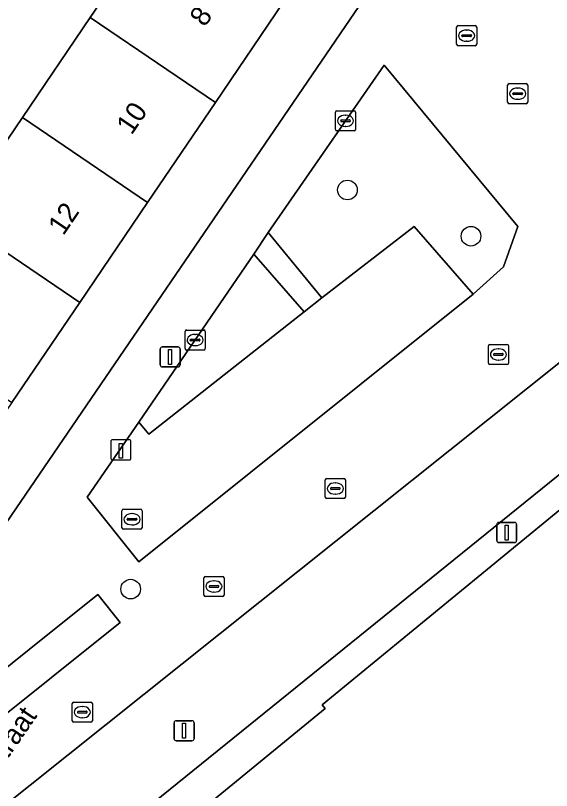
# Model space of a CAD drawing. Extents: x 161881 to 162523, y 381678 to 382381.
# Drawn here: x 162151.2 to 162177.88, y 382026.52 to 382065.1 of the extents above; entities that cross this region are included whole.
import ezdxf

# ---------------------------------------------------------------- set-up
doc = ezdxf.new("R2010")
doc.units = 0
for name, color, linetype in [('IMGEO_Boom', 7, 'Continuous'), ('IMGEO_Erf', 7, 'Continuous'), ('IMGEO_Groenvoorziening', 7, 'Continuous'), ('IMGEO_Kolk', 7, 'Continuous'), ('IMGEO_Laadpaal', 7, 'Continuous'), ('IMGEO_Lichtmast', 7, 'Continuous'), ('IMGEO_Openbare_ruimte_label', 7, 'Continuous'), ('IMGEO_Pand', 7, 'Continuous'), ('IMGEO_Pand_nummerreeks', 7, 'Continuous'), ('IMGEO_Parkeervlak_open', 7, 'Continuous'), ('IMGEO_Rijbaan_lokaal_open', 7, 'Continuous'), ('IMGEO_Rioolput', 7, 'Continuous'), ('IMGEO_Voetpad_open', 7, 'Continuous'), ('IMGEO_Woonerf_open', 7, 'Continuous')]:
    doc.layers.add(name, color=color, linetype=linetype)

msp = doc.modelspace()

# ---------------------------------------------------------------- linework, layer by layer
at = {"layer": 'IMGEO_Boom'}
for centre in [(162167.72, 382056.412), (162173.869, 382054.111), (162156.933, 382036.541)]:
    msp.add_circle(centre, 0.489, dxfattribs=at)
at = {"layer": 'IMGEO_Erf'}
msp.add_lwpolyline([(162148.172, 382055.04), (162151.548, 382060.014), (162154.923, 382064.989), (162158.299, 382069.964), (162155.829, 382071.641), (162159.114, 382076.482), (162161.585, 382074.806), (162161.675, 382074.938), (162165.05, 382079.913), (162168.507, 382085.007), (162160.894, 382090.174)], dxfattribs=at)
msp.add_lwpolyline([(162177.425, 382078.945), (162174.733, 382080.783), (162171.275, 382075.687), (162167.899, 382070.712), (162164.524, 382065.738), (162161.148, 382060.763), (162157.773, 382055.788), (162154.397, 382050.814), (162151.021, 382045.838), (162147.645, 382040.864), (162144.269, 382035.889), (162140.894, 382030.914), (162137.433, 382025.814), (162139.84, 382024.123), (162139.862, 382024.142), (162145.138, 382031.653)], close=True, dxfattribs=at)
at = {"layer": 'IMGEO_Groenvoorziening'}
for points in [[(162169.556, 382062.632), (162163.783, 382054.298), (162166.44, 382051.036), (162171.047, 382054.587), (162173.974, 382051.224), (162175.488, 382052.586), (162176.205, 382054.593)], [(162157.833, 382044.259), (162165.562, 382050.347), (162163.07, 382053.212), (162157.335, 382044.858)]]:
    msp.add_lwpolyline(points, close=True, dxfattribs=at)
at = {"layer": 'IMGEO_Kolk'}
for p, q in [((162167.125, 382059.428), (162167.125, 382060.28)), ((162167.2, 382060.354), (162168.052, 382060.354)), ((162168.126, 382060.28), (162168.126, 382059.428)), ((162167.427, 382059.897), (162167.825, 382059.897)), ((162167.613, 382060.134), (162167.638, 382060.134)), ((162167.384, 382059.848), (162167.384, 382059.86)), ((162167.822, 382059.811), (162167.424, 382059.811)), ((162167.636, 382059.574), (162167.611, 382059.574)), ((162167.868, 382059.86), (162167.868, 382059.848)), ((162168.052, 382059.354), (162167.2, 382059.354)), ((162159.641, 382048.515), (162159.641, 382049.367)), ((162159.716, 382049.441), (162160.568, 382049.441)), ((162160.129, 382049.221), (162160.154, 382049.221)), ((162160.642, 382049.367), (162160.642, 382048.515)), ((162159.9, 382048.935), (162159.9, 382048.947)), ((162160.338, 382048.898), (162159.94, 382048.898)), ((162159.943, 382048.984), (162160.341, 382048.984)), ((162160.384, 382048.947), (162160.384, 382048.935)), ((162174.808, 382048.722), (162175.66, 382048.722)), ((162160.568, 382048.441), (162159.716, 382048.441)), ((162160.152, 382048.661), (162160.127, 382048.661)), ((162174.733, 382047.796), (162174.733, 382048.648)), ((162175.221, 382048.502), (162175.246, 382048.502)), ((162175.734, 382048.648), (162175.734, 382047.796)), ((162174.992, 382048.216), (162174.992, 382048.228)), ((162175.43, 382048.179), (162175.032, 382048.179)), ((162175.035, 382048.265), (162175.433, 382048.265)), ((162175.244, 382047.942), (162175.219, 382047.942)), ((162175.476, 382048.228), (162175.476, 382048.216)), ((162175.66, 382047.722), (162174.808, 382047.722)), ((162166.619, 382041.124), (162166.619, 382041.976)), ((162166.694, 382042.05), (162167.546, 382042.05)), ((162167.107, 382041.83), (162167.132, 382041.83)), ((162167.62, 382041.976), (162167.62, 382041.124)), ((162166.878, 382041.544), (162166.878, 382041.556)), ((162167.316, 382041.507), (162166.918, 382041.507)), ((162166.921, 382041.593), (162167.319, 382041.593)), ((162167.362, 382041.556), (162167.362, 382041.544)), ((162167.546, 382041.05), (162166.694, 382041.05)), ((162167.13, 382041.27), (162167.105, 382041.27)), ((162160.653, 382037.174), (162161.505, 382037.174)), ((162160.578, 382036.248), (162160.578, 382037.1)), ((162161.066, 382036.954), (162161.091, 382036.954)), ((162161.579, 382037.1), (162161.579, 382036.248)), ((162160.837, 382036.668), (162160.837, 382036.68)), ((162161.275, 382036.631), (162160.877, 382036.631)), ((162160.88, 382036.717), (162161.278, 382036.717)), ((162161.089, 382036.394), (162161.064, 382036.394)), ((162161.321, 382036.68), (162161.321, 382036.668)), ((162161.505, 382036.174), (162160.653, 382036.174)), ((162154.026, 382029.992), (162154.026, 382030.844)), ((162154.101, 382030.918), (162154.953, 382030.918)), ((162154.514, 382030.698), (162154.539, 382030.698)), ((162155.027, 382030.844), (162155.027, 382029.992)), ((162154.285, 382030.412), (162154.285, 382030.424)), ((162154.723, 382030.375), (162154.325, 382030.375)), ((162154.328, 382030.461), (162154.726, 382030.461)), ((162154.769, 382030.424), (162154.769, 382030.412)), ((162154.953, 382029.918), (162154.101, 382029.918)), ((162154.537, 382030.138), (162154.512, 382030.138))]:
    msp.add_line(p, q, dxfattribs=at)
for points in [[(162167.125, 382059.428), (162167.125, 382060.28)], [(162167.2, 382060.354), (162168.052, 382060.354)], [(162168.126, 382060.28), (162168.126, 382059.428)], [(162168.052, 382059.354), (162167.2, 382059.354)], [(162159.641, 382048.515), (162159.641, 382049.367)], [(162159.716, 382049.441), (162160.568, 382049.441)], [(162160.642, 382049.367), (162160.642, 382048.515)], [(162174.808, 382048.722), (162175.66, 382048.722)], [(162160.568, 382048.441), (162159.716, 382048.441)], [(162174.733, 382047.796), (162174.733, 382048.648)], [(162175.734, 382048.648), (162175.734, 382047.796)], [(162175.66, 382047.722), (162174.808, 382047.722)], [(162166.619, 382041.124), (162166.619, 382041.976)], [(162166.694, 382042.05), (162167.546, 382042.05)], [(162167.62, 382041.976), (162167.62, 382041.124)], [(162167.546, 382041.05), (162166.694, 382041.05)], [(162160.653, 382037.174), (162161.505, 382037.174)], [(162160.578, 382036.248), (162160.578, 382037.1)], [(162161.579, 382037.1), (162161.579, 382036.248)], [(162161.505, 382036.174), (162160.653, 382036.174)], [(162154.026, 382029.992), (162154.026, 382030.844)], [(162154.101, 382030.918), (162154.953, 382030.918)], [(162155.027, 382030.844), (162155.027, 382029.992)], [(162154.953, 382029.918), (162154.101, 382029.918)]]:
    msp.add_lwpolyline(points, dxfattribs=at)
for centre, radius, start, end in [((162167.202, 382060.278), 0.0765, 91.552, 178.448), ((162167.202, 382060.278), 0.0765, 91.552, 178.448), ((162168.05, 382060.278), 0.0765, 1.552, 88.448), ((162168.05, 382060.278), 0.0765, 1.552, 88.448), ((162167.424, 382059.857), 0.0403, 85.8775, 175.7526), ((162167.829, 382059.859), 0.0386, 1.7309, 96.639), ((162167.421, 382059.847), 0.0366, 178.938, 274.7102), ((162167.825, 382059.854), 0.043, 264.8664, 352.4533), ((162167.202, 382059.43), 0.0765, 181.552, 268.448), ((162167.202, 382059.43), 0.0765, 181.552, 268.448), ((162168.05, 382059.43), 0.0765, 271.552, 358.448), ((162168.05, 382059.43), 0.0765, 271.552, 358.448), ((162159.718, 382049.365), 0.0765, 91.552, 178.448), ((162159.718, 382049.365), 0.0765, 91.552, 178.448), ((162160.566, 382049.365), 0.0765, 1.552, 88.448), ((162160.566, 382049.365), 0.0765, 1.552, 88.448), ((162159.94, 382048.944), 0.0403, 85.8775, 175.7526), ((162159.937, 382048.934), 0.0366, 178.938, 274.7102), ((162160.341, 382048.941), 0.043, 264.8664, 352.4533), ((162160.345, 382048.946), 0.0386, 1.7309, 96.639), ((162174.81, 382048.646), 0.0765, 91.552, 178.448), ((162174.81, 382048.646), 0.0765, 91.552, 178.448), ((162175.658, 382048.646), 0.0765, 1.552, 88.448), ((162175.658, 382048.646), 0.0765, 1.552, 88.448), ((162159.718, 382048.517), 0.0765, 181.552, 268.448), ((162159.718, 382048.517), 0.0765, 181.552, 268.448), ((162160.566, 382048.517), 0.0765, 271.552, 358.448), ((162160.566, 382048.517), 0.0765, 271.552, 358.448), ((162175.032, 382048.225), 0.0403, 85.8775, 175.7526), ((162175.029, 382048.215), 0.0366, 178.938, 274.7102), ((162175.433, 382048.222), 0.043, 264.8664, 352.4533), ((162175.437, 382048.227), 0.0386, 1.7309, 96.639), ((162174.81, 382047.798), 0.0765, 181.552, 268.448), ((162174.81, 382047.798), 0.0765, 181.552, 268.448), ((162175.658, 382047.798), 0.0765, 271.552, 358.448), ((162175.658, 382047.798), 0.0765, 271.552, 358.448), ((162166.696, 382041.974), 0.0765, 91.552, 178.448), ((162166.696, 382041.974), 0.0765, 91.552, 178.448), ((162167.544, 382041.974), 0.0765, 1.552, 88.448), ((162167.544, 382041.974), 0.0765, 1.552, 88.448), ((162166.918, 382041.553), 0.0403, 85.8775, 175.7526), ((162166.915, 382041.543), 0.0366, 178.938, 274.7102), ((162167.319, 382041.55), 0.043, 264.8664, 352.4533), ((162167.323, 382041.555), 0.0386, 1.7309, 96.639), ((162166.696, 382041.126), 0.0765, 181.552, 268.448), ((162166.696, 382041.126), 0.0765, 181.552, 268.448), ((162167.544, 382041.126), 0.0765, 271.552, 358.448), ((162167.544, 382041.126), 0.0765, 271.552, 358.448), ((162160.655, 382037.098), 0.0765, 91.552, 178.448), ((162160.655, 382037.098), 0.0765, 91.552, 178.448), ((162161.503, 382037.098), 0.0765, 1.552, 88.448), ((162161.503, 382037.098), 0.0765, 1.552, 88.448), ((162160.877, 382036.677), 0.0403, 85.8775, 175.7526), ((162160.874, 382036.667), 0.0366, 178.938, 274.7102), ((162161.278, 382036.674), 0.043, 264.8664, 352.4533), ((162161.282, 382036.679), 0.0386, 1.7309, 96.639), ((162160.655, 382036.25), 0.0765, 181.552, 268.448), ((162160.655, 382036.25), 0.0765, 181.552, 268.448), ((162161.503, 382036.25), 0.0765, 271.552, 358.448), ((162161.503, 382036.25), 0.0765, 271.552, 358.448), ((162154.103, 382030.842), 0.0765, 91.552, 178.448), ((162154.103, 382030.842), 0.0765, 91.552, 178.448), ((162154.951, 382030.842), 0.0765, 1.552, 88.448), ((162154.951, 382030.842), 0.0765, 1.552, 88.448), ((162154.325, 382030.421), 0.0403, 85.8775, 175.7526), ((162154.322, 382030.411), 0.0366, 178.938, 274.7102), ((162154.726, 382030.418), 0.043, 264.8664, 352.4533), ((162154.73, 382030.423), 0.0386, 1.7309, 96.639), ((162154.103, 382029.994), 0.0765, 181.552, 268.448), ((162154.103, 382029.994), 0.0765, 181.552, 268.448), ((162154.951, 382029.994), 0.0765, 271.552, 358.448), ((162154.951, 382029.994), 0.0765, 271.552, 358.448)]:
    msp.add_arc(centre, radius, start, end, dxfattribs=at)
for centre, major_axis, ratio, start_param, end_param in [((162167.612, 382059.854), (-0.387, 0.002), 0.722429, 4.712389, 7.853982), ((162167.637, 382059.854), (-0.39, 0.002), 0.717154, 1.570796, 4.712389), ((162160.128, 382048.941), (-0.387, 0.002), 0.722429, 4.712389, 7.853982), ((162160.153, 382048.941), (-0.39, 0.002), 0.717154, 1.570796, 4.712389), ((162175.22, 382048.222), (-0.387, 0.002), 0.722429, 4.712389, 7.853982), ((162175.245, 382048.222), (-0.39, 0.002), 0.717154, 1.570796, 4.712389), ((162167.106, 382041.55), (-0.387, 0.002), 0.722429, 4.712389, 7.853982), ((162167.131, 382041.55), (-0.39, 0.002), 0.717154, 1.570796, 4.712389), ((162161.065, 382036.674), (-0.387, 0.002), 0.722429, 4.712389, 7.853982), ((162161.09, 382036.674), (-0.39, 0.002), 0.717154, 1.570796, 4.712389), ((162154.513, 382030.418), (-0.387, 0.002), 0.722429, 4.712389, 7.853982), ((162154.538, 382030.418), (-0.39, 0.002), 0.717154, 1.570796, 4.712389)]:
    msp.add_ellipse(centre, major_axis=major_axis, ratio=ratio, start_param=start_param, end_param=end_param, dxfattribs=at)
at = {"layer": 'IMGEO_Laadpaal'}
for p, q in [((162155.95, 382043.891), (162155.95, 382043.05)), ((162155.95, 382043.891), (162155.95, 382043.05)), ((162156.866, 382043.975), (162156.025, 382043.975)), ((162156.866, 382043.975), (162156.025, 382043.975)), ((162156.95, 382043.059), (162156.95, 382043.9)), ((162156.95, 382043.059), (162156.95, 382043.9)), ((162156.034, 382042.975), (162156.875, 382042.975)), ((162156.034, 382042.975), (162156.875, 382042.975))]:
    msp.add_line(p, q, dxfattribs=at)
msp.add_lwpolyline([(162156.365, 382043.788), (162156.525, 382043.788), (162156.525, 382043.055), (162156.365, 382043.055), (162156.365, 382043.788)], dxfattribs=at)
for centre, start, end in [((162156.028, 382043.897), 92.4484, 184.2845), ((162156.028, 382043.897), 92.4484, 184.2845), ((162156.872, 382043.897), 2.4484, 94.2845), ((162156.872, 382043.897), 2.4484, 94.2845), ((162156.028, 382043.053), 182.4484, 274.2845), ((162156.028, 382043.053), 182.4484, 274.2845), ((162156.872, 382043.053), 272.4484, 4.2845), ((162156.872, 382043.053), 272.4484, 4.2845)]:
    msp.add_arc(centre, 0.0779, start, end, dxfattribs=at)
at = {"layer": 'IMGEO_Lichtmast'}
for p, q in [((162158.403, 382047.7), (162158.403, 382048.5)), ((162158.403, 382048.5), (162158.403, 382047.7)), ((162158.503, 382048.6), (162159.293, 382048.6)), ((162159.293, 382048.6), (162158.503, 382048.6)), ((162159.393, 382048.5), (162159.393, 382047.7)), ((162159.393, 382047.7), (162159.393, 382048.5)), ((162159.293, 382047.6), (162158.503, 382047.6)), ((162158.503, 382047.6), (162159.293, 382047.6)), ((162175.251, 382039.859), (162176.041, 382039.859)), ((162176.041, 382039.859), (162175.251, 382039.859)), ((162175.151, 382038.959), (162175.151, 382039.759)), ((162175.151, 382039.759), (162175.151, 382038.959)), ((162176.141, 382039.759), (162176.141, 382038.959)), ((162176.141, 382038.959), (162176.141, 382039.759)), ((162176.041, 382038.859), (162175.251, 382038.859)), ((162175.251, 382038.859), (162176.041, 382038.859)), ((162159.096, 382029.092), (162159.096, 382029.892)), ((162159.096, 382029.892), (162159.096, 382029.092)), ((162159.196, 382029.992), (162159.986, 382029.992)), ((162159.986, 382029.992), (162159.196, 382029.992)), ((162160.086, 382029.892), (162160.086, 382029.092)), ((162160.086, 382029.092), (162160.086, 382029.892)), ((162159.986, 382028.992), (162159.196, 382028.992)), ((162159.196, 382028.992), (162159.986, 382028.992))]:
    msp.add_line(p, q, dxfattribs=at)
for points in [[(162158.823, 382048.475), (162158.973, 382048.475), (162158.973, 382047.725), (162158.823, 382047.725), (162158.823, 382048.475)], [(162175.571, 382039.734), (162175.721, 382039.734), (162175.721, 382038.984), (162175.571, 382038.984), (162175.571, 382039.734)], [(162159.516, 382029.867), (162159.666, 382029.867), (162159.666, 382029.117), (162159.516, 382029.117), (162159.516, 382029.867)]]:
    msp.add_lwpolyline(points, dxfattribs=at)
for centre, start, end in [((162158.503, 382048.5), 90, 180), ((162158.503, 382048.5), 90, 180), ((162159.293, 382048.5), 0, 90), ((162159.293, 382048.5), 360, 90), ((162158.503, 382047.7), 180, 270), ((162158.503, 382047.7), 180, 270), ((162159.293, 382047.7), 270, 0), ((162159.293, 382047.7), 270, 0), ((162175.251, 382039.759), 90, 180), ((162175.251, 382039.759), 90, 180), ((162176.041, 382039.759), 0, 90), ((162176.041, 382039.759), 360, 90), ((162175.251, 382038.959), 180, 270), ((162175.251, 382038.959), 180, 270), ((162176.041, 382038.959), 270, 0), ((162176.041, 382038.959), 270, 0), ((162159.196, 382029.892), 90, 180), ((162159.196, 382029.892), 90, 180), ((162159.986, 382029.892), 0, 90), ((162159.986, 382029.892), 360, 90), ((162159.196, 382029.092), 180, 270), ((162159.196, 382029.092), 180, 270), ((162159.986, 382029.092), 270, 0), ((162159.986, 382029.092), 270, 0)]:
    msp.add_arc(centre, 0.1, start, end, dxfattribs=at)
at = {"layer": 'IMGEO_Pand'}
for points in [[(162164.524, 382065.738), (162158.299, 382069.964), (162154.923, 382064.989), (162161.148, 382060.763)], [(162157.773, 382055.788), (162161.148, 382060.763), (162154.923, 382064.989), (162151.548, 382060.014)], [(162148.172, 382055.04), (162154.397, 382050.814), (162157.773, 382055.788), (162151.548, 382060.014)], [(162151.021, 382045.838), (162154.397, 382050.814), (162148.172, 382055.04), (162144.796, 382050.064)], [(162193.718, 382027.859), (162193.295, 382028.375), (162192.732, 382029.062), (162191.177, 382030.989), (162181.344, 382042.988), (162166.459, 382030.79), (162166.618, 382030.597), (162152.462, 382018.996), (162154.446, 382016.562), (162156.187, 382014.426), (162156.783, 382013.698), (162160.651, 382016.868), (162171.139, 382025.462), (162176.553, 382018.855), (162176.155, 382018.528), (162177.271, 382017.167), (162178.511, 382015.397), (162192.868, 382027.162)]]:
    msp.add_lwpolyline(points, close=True, dxfattribs=at)
at = {"layer": 'IMGEO_Parkeervlak_open'}
for points in [[(162173.974, 382051.224), (162171.047, 382054.587), (162166.44, 382051.036), (162165.562, 382050.347), (162157.833, 382044.259), (162157.335, 382044.858), (162154.768, 382041.118), (162157.342, 382037.904)], [(162181.319, 382044.718), (162178.575, 382048.051), (162146.162, 382022.187), (162149.021, 382018.603)], [(162152.997, 382032.147), (162156.416, 382034.886), (162155.305, 382036.274), (162151.885, 382033.535), (162145.018, 382028.035), (162146.129, 382026.647)]]:
    msp.add_lwpolyline(points, close=True, dxfattribs=at)
at = {"layer": 'IMGEO_Rijbaan_lokaal_open'}
for points in [[(162249.797, 381978.591), (162246.202, 381983.039), (162245.446, 381983.874), (162242.076, 381988.089), (162238.54, 381992.513), (162235.201, 381996.689), (162232.554, 382000), (162231.749, 382001.007), (162228.214, 382005.429), (162227.662, 382006.112), (162223.967, 382010.689), (162220.589, 382014.873), (162217.176, 382019.101), (162213.756, 382023.338), (162210.195, 382027.748), (162208.554, 382029.711), (162200.94, 382038.82), (162190.279, 382051.904), (162184.589, 382047.362), (162193.949, 382035.786), (162190.679, 382033.142), (162181.319, 382044.718), (162149.021, 382018.603)], [(162152.462, 382018.996), (162166.618, 382030.597), (162166.459, 382030.79), (162181.344, 382042.988), (162191.177, 382030.989), (162192.732, 382029.062), (162193.295, 382028.375), (162193.718, 382027.859), (162194.817, 382026.518)]]:
    msp.add_lwpolyline(points, dxfattribs=at)
at = {"layer": 'IMGEO_Rioolput'}
for p, q in [((162173.151, 382063.666), (162173.151, 382064.518)), ((162173.226, 382064.592), (162174.078, 382064.592)), ((162174.152, 382064.518), (162174.152, 382063.666)), ((162173.453, 382064.135), (162173.851, 382064.135)), ((162173.639, 382064.372), (162173.664, 382064.372)), ((162173.41, 382064.086), (162173.41, 382064.098)), ((162173.848, 382064.049), (162173.45, 382064.049)), ((162173.662, 382063.812), (162173.637, 382063.812)), ((162173.894, 382064.098), (162173.894, 382064.086)), ((162174.078, 382063.592), (162173.226, 382063.592)), ((162175.693, 382060.778), (162175.693, 382061.63)), ((162175.768, 382061.704), (162176.62, 382061.704)), ((162176.181, 382061.484), (162176.206, 382061.484)), ((162176.694, 382061.63), (162176.694, 382060.778)), ((162175.952, 382061.198), (162175.952, 382061.21)), ((162176.39, 382061.161), (162175.992, 382061.161)), ((162175.995, 382061.247), (162176.393, 382061.247)), ((162176.436, 382061.21), (162176.436, 382061.198)), ((162176.62, 382060.704), (162175.768, 382060.704)), ((162176.204, 382060.924), (162176.179, 382060.924)), ((162156.501, 382039.595), (162156.501, 382040.447)), ((162156.576, 382040.521), (162157.428, 382040.521)), ((162156.989, 382040.301), (162157.014, 382040.301)), ((162157.502, 382040.447), (162157.502, 382039.595)), ((162156.76, 382040.015), (162156.76, 382040.027)), ((162157.198, 382039.978), (162156.8, 382039.978)), ((162156.803, 382040.064), (162157.201, 382040.064)), ((162157.244, 382040.027), (162157.244, 382040.015)), ((162157.428, 382039.521), (162156.576, 382039.521)), ((162157.012, 382039.741), (162156.987, 382039.741))]:
    msp.add_line(p, q, dxfattribs=at)
for points in [[(162173.151, 382063.666), (162173.151, 382064.518)], [(162173.226, 382064.592), (162174.078, 382064.592)], [(162174.152, 382064.518), (162174.152, 382063.666)], [(162174.078, 382063.592), (162173.226, 382063.592)], [(162175.693, 382060.778), (162175.693, 382061.63)], [(162175.768, 382061.704), (162176.62, 382061.704)], [(162176.694, 382061.63), (162176.694, 382060.778)], [(162176.62, 382060.704), (162175.768, 382060.704)], [(162156.501, 382039.595), (162156.501, 382040.447)], [(162156.576, 382040.521), (162157.428, 382040.521)], [(162157.502, 382040.447), (162157.502, 382039.595)], [(162157.428, 382039.521), (162156.576, 382039.521)]]:
    msp.add_lwpolyline(points, dxfattribs=at)
for centre, radius, start, end in [((162173.228, 382064.516), 0.0765, 91.552, 178.448), ((162173.228, 382064.516), 0.0765, 91.552, 178.448), ((162174.076, 382064.516), 0.0765, 1.552, 88.448), ((162174.076, 382064.516), 0.0765, 1.552, 88.448), ((162173.45, 382064.095), 0.0403, 85.8775, 175.7526), ((162173.855, 382064.097), 0.0386, 1.7309, 96.639), ((162173.447, 382064.085), 0.0366, 178.938, 274.7102), ((162173.851, 382064.092), 0.043, 264.8664, 352.4533), ((162173.228, 382063.668), 0.0765, 181.552, 268.448), ((162173.228, 382063.668), 0.0765, 181.552, 268.448), ((162174.076, 382063.668), 0.0765, 271.552, 358.448), ((162174.076, 382063.668), 0.0765, 271.552, 358.448), ((162175.77, 382061.628), 0.0765, 91.552, 178.448), ((162175.77, 382061.628), 0.0765, 91.552, 178.448), ((162176.618, 382061.628), 0.0765, 1.552, 88.448), ((162176.618, 382061.628), 0.0765, 1.552, 88.448), ((162175.992, 382061.207), 0.0403, 85.8775, 175.7526), ((162175.989, 382061.197), 0.0366, 178.938, 274.7102), ((162176.393, 382061.204), 0.043, 264.8664, 352.4533), ((162176.397, 382061.209), 0.0386, 1.7309, 96.639), ((162175.77, 382060.78), 0.0765, 181.552, 268.448), ((162175.77, 382060.78), 0.0765, 181.552, 268.448), ((162176.618, 382060.78), 0.0765, 271.552, 358.448), ((162176.618, 382060.78), 0.0765, 271.552, 358.448), ((162156.578, 382040.445), 0.0765, 91.552, 178.448), ((162156.578, 382040.445), 0.0765, 91.552, 178.448), ((162157.426, 382040.445), 0.0765, 1.552, 88.448), ((162157.426, 382040.445), 0.0765, 1.552, 88.448), ((162156.8, 382040.024), 0.0403, 85.8775, 175.7526), ((162156.797, 382040.014), 0.0366, 178.938, 274.7102), ((162157.201, 382040.021), 0.043, 264.8664, 352.4533), ((162157.205, 382040.026), 0.0386, 1.7309, 96.639), ((162156.578, 382039.597), 0.0765, 181.552, 268.448), ((162156.578, 382039.597), 0.0765, 181.552, 268.448), ((162157.426, 382039.597), 0.0765, 271.552, 358.448), ((162157.426, 382039.597), 0.0765, 271.552, 358.448)]:
    msp.add_arc(centre, radius, start, end, dxfattribs=at)
for centre, major_axis, ratio, start_param, end_param in [((162173.638, 382064.092), (-0.387, 0.002), 0.722429, 4.712389, 7.853982), ((162173.663, 382064.092), (-0.39, 0.002), 0.717154, 1.570796, 4.712389), ((162176.18, 382061.204), (-0.387, 0.002), 0.722429, 4.712389, 7.853982), ((162176.205, 382061.204), (-0.39, 0.002), 0.717154, 1.570796, 4.712389), ((162156.988, 382040.021), (-0.387, 0.002), 0.722429, 4.712389, 7.853982), ((162157.013, 382040.021), (-0.39, 0.002), 0.717154, 1.570796, 4.712389)]:
    msp.add_ellipse(centre, major_axis=major_axis, ratio=ratio, start_param=start_param, end_param=end_param, dxfattribs=at)
at = {"layer": 'IMGEO_Voetpad_open'}
msp.add_lwpolyline([(162163.783, 382054.298), (162163.07, 382053.212), (162165.562, 382050.347), (162166.44, 382051.036)], close=True, dxfattribs=at)
at = {"layer": 'IMGEO_Woonerf_open'}
for points in [[(162188.641, 382076.009), (162190.559, 382078.864), (162192.478, 382081.72), (162193.061, 382082.55), (162194.905, 382085.287), (162193.806, 382085.993), (162194.378, 382086.872), (162193.17, 382087.704), (162190.166, 382089.749), (162189.307, 382090.36), (162187.985, 382088.503), (162185.25, 382090.414), (162181.518, 382084.967), (162178.163, 382080.027), (162177.425, 382078.945), (162145.138, 382031.653), (162139.862, 382024.142), (162139.84, 382024.123), (162138.544, 382023.007), (162136.45, 382021.204), (162131.472, 382017.407), (162128.348, 382015.464), (162121.326, 382012.016), (162121.086, 382011.898)], [(162150.348, 382006.704), (162150.627, 382006.768), (162151.457, 382007.393), (162152.854, 382008.424), (162152.786, 382008.518), (162154.512, 382009.975), (162152.994, 382011.81), (162149.249, 382016.379), (162149.098, 382016.563), (162150.019, 382017.317), (162149.021, 382018.603), (162146.162, 382022.187), (162178.575, 382048.051), (162180.597, 382049.844), (162182.771, 382049.594), (162184.589, 382047.362), (162190.279, 382051.904), (162180.387, 382064.044), (162180.952, 382064.864), (162188.641, 382076.009)]]:
    msp.add_lwpolyline(points, dxfattribs=at)
for points in [[(162176.205, 382054.593), (162175.488, 382052.586), (162173.974, 382051.224), (162157.342, 382037.904), (162154.768, 382041.118), (162157.335, 382044.858), (162163.07, 382053.212), (162163.783, 382054.298), (162169.556, 382062.632)], [(162151.885, 382033.535), (162155.305, 382036.274), (162156.416, 382034.886), (162152.997, 382032.147), (162146.129, 382026.647), (162145.018, 382028.035)]]:
    msp.add_lwpolyline(points, close=True, dxfattribs=at)

# ---------------------------------------------------------------- texts
at = {"layer": 'IMGEO_Openbare_ruimte_label'}
msp.add_text('Amaryllisstraat', height=1, rotation=55.4679, dxfattribs=at).set_placement((162147.338, 382023.017))
at = {"layer": 'IMGEO_Pand_nummerreeks'}
for s, p in [('8', (162160.627, 382064.484)), ('10', (162156.978, 382059.105)), ('12', (162153.583, 382054.103))]:
    msp.add_text(s, height=1, rotation=55.8406, dxfattribs=at).set_placement(p)

doc.saveas('drawing.dxf')
